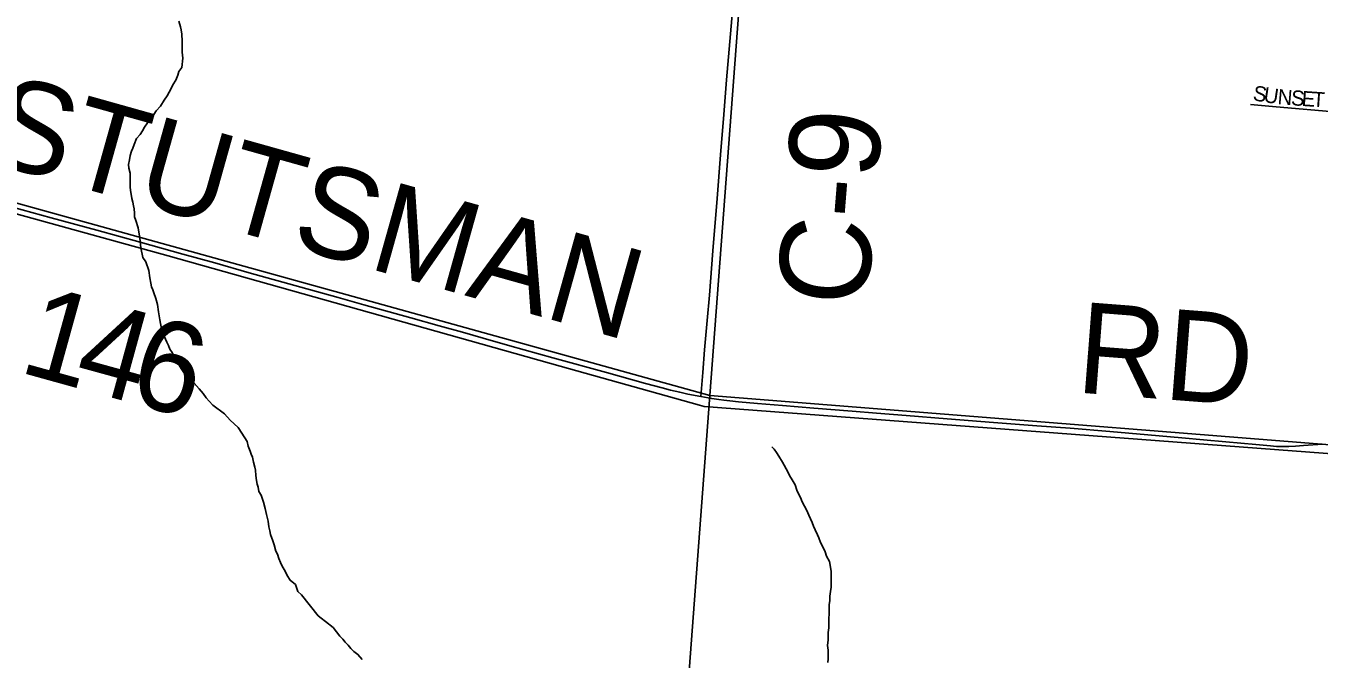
# Model space of a CAD drawing. Extents: x 1410790 to 1770854, y 448063 to 770588.
# Drawn here: x 1525089 to 1529364, y 614296 to 616389 of the extents above; entities that cross this region are included whole.
import ezdxf

# ---------------------------------------------------------------- set-up
doc = ezdxf.new("R2010")
doc.units = 0
for name, color, linetype in [('GM_X_County_Road', 7, 'Continuous'), ('GM_X_County_Road_Text', 7, 'Continuous'), ('GM_X_Minor_River', 7, 'Continuous'), ('GM_X_Section', 7, 'Continuous'), ('GM_X_Township', 7, 'Continuous'), ('GM_X_Township_Subdivision', 7, 'Continuous'), ('GM_X_Township_Subdivision_Text', 7, 'Continuous')]:
    doc.layers.add(name, color=color, linetype=linetype)

msp = doc.modelspace()

# ---------------------------------------------------------------- linework, layer by layer
at = {"layer": 'GM_X_County_Road'}
for points in [[(1527319.7, 615163.4), (1527326.7, 615243.3), (1527332.7, 615318.5), (1527340.9, 615414.6), (1527348.5, 615498.6), (1527359.5, 615645.4), (1527374.1, 615818.5), (1527385.2, 615962.3), (1527395.8, 616096.3), (1527405, 616210.6), (1527422.2, 616413), (1527431.2, 616534), (1527453.1, 616821.5), (1527463.7, 616945.6), (1527471.4, 617046.8), (1527485.2, 617210), (1527501.6, 617415.8), (1527518.7, 617631.4), (1527529, 617755.5), (1527535.3, 617839.9)], [(1525044.2, 615790.1), (1525172.7, 615754.6), (1525323.4, 615714.1), (1525466.6, 615673.8), (1525608, 615634.4), (1525713.4, 615605.2), (1525826.9, 615573), (1525997.4, 615524.8), (1526120.9, 615491.6), (1526206.1, 615467.4), (1526361, 615424.4), (1526455.6, 615397.4), (1526531.7, 615376.9), (1526600.9, 615357.1), (1526689, 615331.8), (1526831, 615291.9), (1527007.8, 615242.8), (1527137.4, 615207.1), (1527192, 615192.3), (1527219.7, 615185.2), (1527250.2, 615178), (1527277, 615171.7), (1527319.7, 615163.4)], [(1527319.7, 615163.4), (1527356.3, 615156.8), (1527379.4, 615154), (1527396.4, 615151.8), (1527416.3, 615149.7), (1527444.1, 615146.6), (1527507.9, 615141), (1527589.5, 615134.5), (1527694.1, 615125.8), (1527820.8, 615115.3), (1527901.1, 615108.8), (1527999.2, 615101), (1528133.8, 615090.6), (1528287.4, 615078.5), (1528431.1, 615067.2), (1528540.4, 615058.9), (1528672, 615048.1), (1528797.8, 615037.2), (1528909.8, 615027.2), (1528981.4, 615021.2), (1529055.2, 615014.6), (1529154.6, 615005.5), (1529202.8, 615000.8), (1529222.7, 614999), (1529237.1, 614998.2), (1529249.2, 614998.2), (1529264, 614998.6), (1529285.7, 614999.9), (1529312.6, 615001.6), (1529374.7, 615006)]]:
    msp.add_lwpolyline(points, dxfattribs=at)
at = {"layer": 'GM_X_Minor_River'}
for points in [[(1525605.6, 616321.9), (1525605.8, 616338), (1525604, 616362.1), (1525602.1, 616376.2), (1525600.2, 616386.2), (1525594.4, 616404.4)], [(1525909.3, 614673.2), (1525905.5, 614687.3), (1525897.6, 614707.5), (1525895.7, 614719.5), (1525891.8, 614733.6), (1525890, 614751.7), (1525884.2, 614773.8), (1525880.4, 614793.9), (1525874.5, 614814.1), (1525866.7, 614838.2), (1525858.8, 614850.4), (1525857, 614864.4), (1525853.1, 614874.5), (1525851.2, 614886.6), (1525849.3, 614902.6), (1525847.5, 614920.7), (1525845.5, 614930.8), (1525841.7, 614946.8), (1525837.8, 614962.9), (1525833.9, 614973), (1525830, 614983.1), (1525824.1, 614999.2), (1525820.3, 615015.3), (1525812.4, 615027.4), (1525790.6, 615061.8), (1525764.8, 615086.1), (1525745, 615106.4), (1525707.2, 615134.9), (1525695.3, 615149), (1525685.4, 615159.2), (1525675.5, 615173.3), (1525661.6, 615189.5), (1525645.7, 615207.7), (1525627.8, 615222), (1525616, 615236.1), (1525602.1, 615256.3), (1525592.2, 615272.5), (1525584.4, 615286.6), (1525578.4, 615296.7), (1525572.5, 615308.8), (1525564.6, 615320.9), (1525560.7, 615333), (1525554.8, 615343.1), (1525550.9, 615353.2), (1525545, 615365.3), (1525541.1, 615375.4), (1525537.2, 615387.5), (1525531.5, 615417.6), (1525527.7, 615443.7), (1525523.9, 615467.9), (1525518.1, 615488), (1525512.2, 615506.1), (1525508.3, 615516.2), (1525504.4, 615526.2), (1525502.5, 615538.3), (1525498.7, 615556.4), (1525494.9, 615580.5), (1525485.1, 615608.7), (1525475.2, 615622.9), (1525469.5, 615655), (1525465.8, 615687.2), (1525460.1, 615721.4), (1525452.3, 615745.5), (1525448.4, 615757.6), (1525448.5, 615769.7), (1525446.6, 615783.7), (1525444.7, 615793.8), (1525442.8, 615805.8), (1525438.9, 615817.9), (1525435.1, 615846.1), (1525433.2, 615856.1), (1525433.5, 615882.2), (1525433.7, 615902.3), (1525429.8, 615918.4), (1525427.9, 615930.4), (1525432, 615946.4), (1525434.2, 615960.5), (1525438.3, 615974.5), (1525442.4, 615984.5), (1525446.5, 615996.5), (1525454.7, 616016.4), (1525466.8, 616030.4), (1525475, 616042.3), (1525481.1, 616054.3), (1525491.2, 616068.2), (1525501.4, 616084.2), (1525511.5, 616096.1), (1525519.6, 616108.1), (1525533.8, 616124), (1525546, 616143.9), (1525556.1, 616157.9), (1525562.2, 616169.9), (1525568.3, 616179.8), (1525574.4, 616193.8), (1525584.6, 616209.8), (1525590.8, 616225.8), (1525594.9, 616237.8), (1525605, 616251.7), (1525607.3, 616281.8), (1525605.5, 616301.9), (1525605.6, 616321.9)], [(1527698.2, 614723.1), (1527692.3, 614735.2), (1527688.4, 614747.2), (1527682.5, 614759.3), (1527676.6, 614771.4), (1527670.8, 614787.6), (1527662.9, 614801.7), (1527655, 614815.8), (1527649.1, 614829.9), (1527643.2, 614842), (1527637.3, 614854.1), (1527631.5, 614872.2), (1527621.6, 614888.4), (1527613.7, 614902.5), (1527607.8, 614914.6), (1527601.9, 614924.7), (1527596, 614936.8), (1527590.1, 614946.9), (1527578.3, 614967.1), (1527570.4, 614979.2), (1527562.4, 614989.3), (1527554.5, 614997.5)], [(1527740.4, 614285.2), (1527740.5, 614297.2), (1527740.6, 614311.3), (1527740.8, 614325.3), (1527738.9, 614341.4), (1527741.1, 614359.4), (1527741.1, 614369.5), (1527741.3, 614383.5), (1527743.4, 614399.5), (1527743.5, 614413.6), (1527743.7, 614429.6), (1527743.8, 614445.7), (1527743.9, 614457.7), (1527744.1, 614475.8), (1527746.2, 614489.8), (1527746.4, 614503.9), (1527748.5, 614519.9), (1527750.6, 614533.9), (1527750.8, 614547.9), (1527750.9, 614560), (1527751.1, 614586.1), (1527745.4, 614618.2), (1527735.5, 614636.4), (1527731.6, 614650.5), (1527725.7, 614662.6), (1527715.9, 614680.8), (1527710, 614696.9), (1527706.1, 614706.9), (1527698.2, 614723.1)], [(1526200.4, 614295), (1526186.5, 614311.2), (1526172.6, 614321.4), (1526162.6, 614331.5), (1526154.7, 614341.7), (1526144.8, 614351.8), (1526136.9, 614361.9), (1526126.9, 614372), (1526105.2, 614400.3), (1526079.3, 614420.7), (1526065.4, 614430.8), (1526055.4, 614439), (1526000, 614507.8), (1525988.1, 614519.9), (1525980.3, 614542.1), (1525962.4, 614556.3), (1525952.5, 614572.5), (1525944.6, 614588.6), (1525936.7, 614600.7), (1525930.8, 614614.8), (1525925, 614628.9), (1525921.1, 614643), (1525915.2, 614653.1), (1525909.3, 614673.2)]]:
    msp.add_lwpolyline(points, dxfattribs=at)
at = {"layer": 'GM_X_Section'}
for points in [[(1527751.7, 620502.8), (1527349.3, 615167.2), (1522119.9, 616619.5), (1522551.9, 622046.6)], [(1533190.3, 620044.5), (1532724.4, 614740.1), (1527349.3, 615167.2), (1527751.7, 620502.8)], [(1522119.9, 616619.5), (1527349.3, 615167.2), (1526943.5, 609749.7), (1521677.3, 611270.6)], [(1527349.3, 615167.2), (1532724.4, 614740.1), (1532279.5, 609375.3), (1526943.5, 609749.7)]]:
    msp.add_lwpolyline(points, close=True, dxfattribs=at)
at = {"layer": 'GM_X_Township'}
for points in [[(1536959.1, 614403.3), (1531259.4, 614833.9), (1529991.4, 614929.8), (1529552.3, 614962.9), (1527330.8, 615130.8), (1527316.2, 615134.9), (1526855.2, 615264.5), (1525559.8, 615628.7), (1524353.6, 615961.7), (1524051.6, 616052.7), (1522130.9, 616592.7), (1522108.4, 616599.1), (1518670.6, 616715.2), (1518385.8, 616724.8), (1518142.2, 616733), (1517607.5, 616751.1), (1517456.2, 616756.2), (1517166.1, 616772.8), (1516773.1, 616795.4), (1516487.5, 616797.3), (1516179.6, 616799.3), (1516259.6, 617762.4), (1516373.4, 619132.2), (1516461.1, 620230.1)], [(1524353.6, 615961.7), (1525559.8, 615628.7), (1526855.2, 615264.5), (1527316.2, 615134.9), (1527330.8, 615130.8), (1529552.3, 614962.9), (1529991.4, 614929.8), (1531259.4, 614833.9), (1536959.1, 614403.3)]]:
    msp.add_lwpolyline(points, dxfattribs=at)
at = {"layer": 'GM_X_Township_Subdivision'}
msp.add_lwpolyline([(1529136.7, 616129), (1529221.9, 616121.7), (1529426, 616103.7)], dxfattribs=at)

# ---------------------------------------------------------------- texts
at = {"layer": 'GM_X_County_Road_Text'}
for s, rotation, p in [('STUTSMAN', 344.333, (1524949.2, 615944.1)), ('C-9', 85.4405, (1527870, 615456.4)), ('1', 344.5069, (1525060.1, 615246.5)), ('RD', 355.5697, (1528556.8, 615177.7)), ('4', 344.6215, (1525238.8, 615197)), ('6', 345.0092, (1525419.1, 615147.4))]:
    msp.add_text(s, height=300, rotation=rotation, dxfattribs=at).set_placement(p)
at = {"layer": 'GM_X_Township_Subdivision_Text'}
for s, rotation, p in [('S', 350.641, (1529142.7, 616143.3)), ('U', 351.42, (1529178.1, 616137.5)), ('N', 355.3366, (1529225.3, 616130.5)), ('S', 356.0888, (1529269.9, 616126.8)), ('E', 356.0623, (1529305, 616124.4)), ('T', 356.0959, (1529340.2, 616122))]:
    msp.add_text(s, height=50, rotation=rotation, dxfattribs=at).set_placement(p)

doc.saveas('drawing.dxf')
